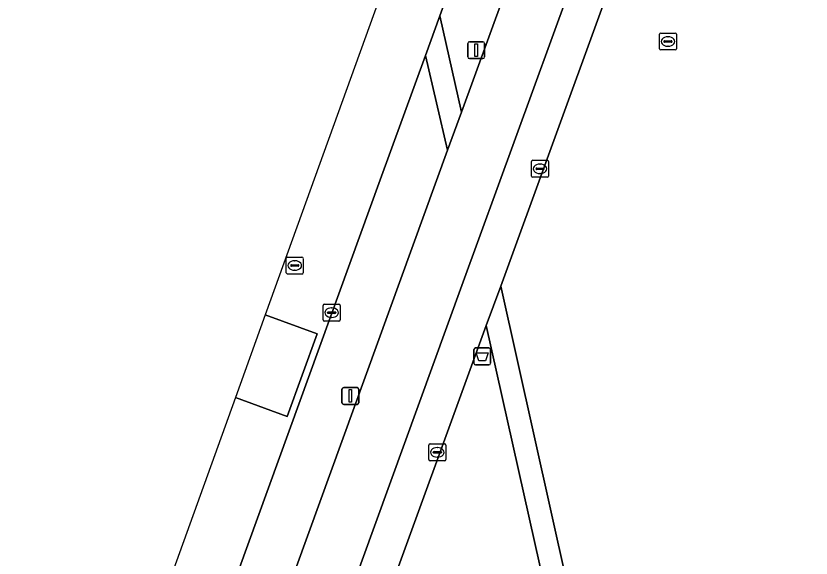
# Model space of a CAD drawing. Extents: x 156661 to 157576, y 383570 to 384425.
# Drawn here: x 156739.61 to 156786.58, y 384098.66 to 384130.69 of the extents above; entities that cross this region are included whole.
import ezdxf

# ---------------------------------------------------------------- set-up
doc = ezdxf.new("R2010")
doc.units = 0
for name, color, linetype in [('IMGEO_Afvalbak', 7, 'Continuous'), ('IMGEO_Berm_groen', 7, 'Continuous'), ('IMGEO_Fietspad_open', 7, 'Continuous'), ('IMGEO_Groenvoorziening', 7, 'Continuous'), ('IMGEO_Kolk', 7, 'Continuous'), ('IMGEO_Lichtmast', 7, 'Continuous'), ('IMGEO_Rijbaan_lokaal_open', 7, 'Continuous'), ('IMGEO_Rioolput', 7, 'Continuous'), ('IMGEO_Voetpad_open', 7, 'Continuous')]:
    doc.layers.add(name, color=color, linetype=linetype)

msp = doc.modelspace()

# ---------------------------------------------------------------- linework, layer by layer
at = {"layer": 'IMGEO_Afvalbak'}
for p, q in [((156766.661, 384110.176), (156766.661, 384110.976)), ((156766.661, 384110.976), (156766.661, 384110.176)), ((156766.761, 384111.076), (156767.551, 384111.076)), ((156767.551, 384111.076), (156766.761, 384111.076)), ((156767.651, 384110.976), (156767.651, 384110.176)), ((156767.651, 384110.176), (156767.651, 384110.976)), ((156767.551, 384110.076), (156766.761, 384110.076)), ((156766.761, 384110.076), (156767.551, 384110.076))]:
    msp.add_line(p, q, dxfattribs=at)
msp.add_lwpolyline([(156766.804, 384110.79), (156767.508, 384110.79), (156767.359, 384110.32), (156766.953, 384110.32), (156766.804, 384110.79)], dxfattribs=at)
for centre, start, end in [((156766.761, 384110.976), 90, 180), ((156766.761, 384110.976), 90, 180), ((156767.551, 384110.976), 0, 90), ((156767.551, 384110.976), 360, 90), ((156766.761, 384110.176), 180, 270), ((156766.761, 384110.176), 180, 270), ((156767.551, 384110.176), 270, 0), ((156767.551, 384110.176), 270, 0)]:
    msp.add_arc(centre, 0.1, start, end, dxfattribs=at)
at = {"layer": 'IMGEO_Berm_groen'}
for points in [[(156776.852, 384155.017), (156773.276, 384154.434), (156769.391, 384143.716), (156764.651, 384130.687), (156765.926, 384125.001)], [(156765.113, 384122.762), (156763.804, 384128.358), (156761.128, 384121.002), (156749.155, 384087.991), (156750.334, 384084.657), (156744.379, 384068.188), (156741.491, 384066.862), (156736.316, 384052.593), (156735.096, 384049.229), (156734.666, 384048.04), (156737.608, 384046.971)]]:
    msp.add_lwpolyline(points, close=True, dxfattribs=at)
at = {"layer": 'IMGEO_Fietspad_open'}
for points in [[(156776.852, 384155.017), (156765.926, 384125.001), (156765.113, 384122.762), (156737.608, 384046.971), (156734.031, 384037.106), (156712.164, 383977.004)], [(156716.373, 383978.18), (156737.507, 384036.302), (156745.635, 384058.756), (156765.945, 384114.759), (156778.633, 384149.604)]]:
    msp.add_lwpolyline(points, dxfattribs=at)
at = {"layer": 'IMGEO_Groenvoorziening'}
msp.add_lwpolyline([(156802.755, 384157.61), (156803.211, 384159.313), (156783.275, 384156.048), (156768.247, 384114.722), (156772.186, 384097.041), (156773.122, 384097.252), (156776.877, 384080.891), (156781.286, 384081.792), (156782.691, 384080.927), (156784.912, 384080.733), (156786.796, 384078.796), (156786.807, 384079.586)], dxfattribs=at)
msp.add_lwpolyline([(156767.392, 384112.4), (156760.953, 384094.702), (156770.878, 384096.833)], close=True, dxfattribs=at)
at = {"layer": 'IMGEO_Kolk'}
for p, q in [((156770.071, 384121.234), (156770.071, 384122.086)), ((156770.146, 384122.16), (156770.998, 384122.16)), ((156770.559, 384121.94), (156770.584, 384121.94)), ((156771.072, 384122.086), (156771.072, 384121.234)), ((156770.33, 384121.654), (156770.33, 384121.666)), ((156770.768, 384121.617), (156770.37, 384121.617)), ((156770.373, 384121.703), (156770.771, 384121.703)), ((156770.814, 384121.666), (156770.814, 384121.654)), ((156770.998, 384121.16), (156770.146, 384121.16)), ((156770.582, 384121.38), (156770.557, 384121.38)), ((156757.764, 384112.734), (156757.764, 384113.586)), ((156757.839, 384113.66), (156758.691, 384113.66)), ((156758.252, 384113.44), (156758.277, 384113.44)), ((156758.765, 384113.586), (156758.765, 384112.734)), ((156758.023, 384113.154), (156758.023, 384113.166)), ((156758.461, 384113.117), (156758.063, 384113.117)), ((156758.066, 384113.203), (156758.464, 384113.203)), ((156758.507, 384113.166), (156758.507, 384113.154)), ((156758.691, 384112.66), (156757.839, 384112.66)), ((156758.275, 384112.88), (156758.25, 384112.88)), ((156764.007, 384104.481), (156764.007, 384105.333)), ((156764.082, 384105.407), (156764.934, 384105.407)), ((156764.495, 384105.187), (156764.52, 384105.187)), ((156765.008, 384105.333), (156765.008, 384104.481)), ((156764.266, 384104.901), (156764.266, 384104.913)), ((156764.704, 384104.864), (156764.306, 384104.864)), ((156764.309, 384104.95), (156764.707, 384104.95)), ((156764.518, 384104.627), (156764.493, 384104.627)), ((156764.75, 384104.913), (156764.75, 384104.901)), ((156764.934, 384104.407), (156764.082, 384104.407))]:
    msp.add_line(p, q, dxfattribs=at)
for points in [[(156770.071, 384121.234), (156770.071, 384122.086)], [(156770.146, 384122.16), (156770.998, 384122.16)], [(156771.072, 384122.086), (156771.072, 384121.234)], [(156770.998, 384121.16), (156770.146, 384121.16)], [(156757.764, 384112.734), (156757.764, 384113.586)], [(156757.839, 384113.66), (156758.691, 384113.66)], [(156758.765, 384113.586), (156758.765, 384112.734)], [(156758.691, 384112.66), (156757.839, 384112.66)], [(156764.007, 384104.481), (156764.007, 384105.333)], [(156764.082, 384105.407), (156764.934, 384105.407)], [(156765.008, 384105.333), (156765.008, 384104.481)], [(156764.934, 384104.407), (156764.082, 384104.407)]]:
    msp.add_lwpolyline(points, dxfattribs=at)
for centre, radius, start, end in [((156770.148, 384122.084), 0.0765, 91.552, 178.448), ((156770.148, 384122.084), 0.0765, 91.552, 178.448), ((156770.996, 384122.084), 0.0765, 1.552, 88.448), ((156770.996, 384122.084), 0.0765, 1.552, 88.448), ((156770.37, 384121.663), 0.0403, 85.8775, 175.7526), ((156770.367, 384121.653), 0.0366, 178.938, 274.7102), ((156770.771, 384121.66), 0.043, 264.8664, 352.4533), ((156770.775, 384121.665), 0.0386, 1.7309, 96.639), ((156770.148, 384121.236), 0.0765, 181.552, 268.448), ((156770.148, 384121.236), 0.0765, 181.552, 268.448), ((156770.996, 384121.236), 0.0765, 271.552, 358.448), ((156770.996, 384121.236), 0.0765, 271.552, 358.448), ((156757.841, 384113.584), 0.0765, 91.552, 178.448), ((156757.841, 384113.584), 0.0765, 91.552, 178.448), ((156758.689, 384113.584), 0.0765, 1.552, 88.448), ((156758.689, 384113.584), 0.0765, 1.552, 88.448), ((156758.063, 384113.163), 0.0403, 85.8775, 175.7526), ((156758.06, 384113.153), 0.0366, 178.938, 274.7102), ((156758.464, 384113.16), 0.043, 264.8664, 352.4533), ((156758.468, 384113.165), 0.0386, 1.7309, 96.639), ((156757.841, 384112.736), 0.0765, 181.552, 268.448), ((156757.841, 384112.736), 0.0765, 181.552, 268.448), ((156758.689, 384112.736), 0.0765, 271.552, 358.448), ((156758.689, 384112.736), 0.0765, 271.552, 358.448), ((156764.084, 384105.331), 0.0765, 91.552, 178.448), ((156764.084, 384105.331), 0.0765, 91.552, 178.448), ((156764.932, 384105.331), 0.0765, 1.552, 88.448), ((156764.932, 384105.331), 0.0765, 1.552, 88.448), ((156764.306, 384104.91), 0.0403, 85.8775, 175.7526), ((156764.303, 384104.9), 0.0366, 178.938, 274.7102), ((156764.707, 384104.907), 0.043, 264.8664, 352.4533), ((156764.711, 384104.912), 0.0386, 1.7309, 96.639), ((156764.084, 384104.483), 0.0765, 181.552, 268.448), ((156764.084, 384104.483), 0.0765, 181.552, 268.448), ((156764.932, 384104.483), 0.0765, 271.552, 358.448), ((156764.932, 384104.483), 0.0765, 271.552, 358.448)]:
    msp.add_arc(centre, radius, start, end, dxfattribs=at)
for centre, major_axis, ratio, start_param, end_param in [((156770.558, 384121.66), (-0.387, 0.002), 0.722429, 4.712389, 7.853982), ((156770.583, 384121.66), (-0.39, 0.002), 0.717154, 1.570796, 4.712389), ((156758.251, 384113.16), (-0.387, 0.002), 0.722429, 4.712389, 7.853982), ((156758.276, 384113.16), (-0.39, 0.002), 0.717154, 1.570796, 4.712389), ((156764.494, 384104.907), (-0.387, 0.002), 0.722429, 4.712389, 7.853982), ((156764.519, 384104.907), (-0.39, 0.002), 0.717154, 1.570796, 4.712389)]:
    msp.add_ellipse(centre, major_axis=major_axis, ratio=ratio, start_param=start_param, end_param=end_param, dxfattribs=at)
at = {"layer": 'IMGEO_Lichtmast'}
for p, q in [((156766.301, 384128.269), (156766.301, 384129.069)), ((156766.301, 384129.069), (156766.301, 384128.269)), ((156766.401, 384129.169), (156767.191, 384129.169)), ((156767.191, 384129.169), (156766.401, 384129.169)), ((156767.291, 384129.069), (156767.291, 384128.269)), ((156767.291, 384128.269), (156767.291, 384129.069)), ((156767.191, 384128.169), (156766.401, 384128.169)), ((156766.401, 384128.169), (156767.191, 384128.169)), ((156758.973, 384108.738), (156759.763, 384108.738)), ((156759.763, 384108.738), (156758.973, 384108.738)), ((156758.873, 384107.838), (156758.873, 384108.638)), ((156758.873, 384108.638), (156758.873, 384107.838)), ((156759.863, 384108.638), (156759.863, 384107.838)), ((156759.863, 384107.838), (156759.863, 384108.638)), ((156759.763, 384107.738), (156758.973, 384107.738)), ((156758.973, 384107.738), (156759.763, 384107.738))]:
    msp.add_line(p, q, dxfattribs=at)
for points in [[(156766.721, 384129.044), (156766.871, 384129.044), (156766.871, 384128.294), (156766.721, 384128.294), (156766.721, 384129.044)], [(156759.293, 384108.613), (156759.443, 384108.613), (156759.443, 384107.863), (156759.293, 384107.863), (156759.293, 384108.613)]]:
    msp.add_lwpolyline(points, dxfattribs=at)
for centre, start, end in [((156766.401, 384129.069), 90, 180), ((156766.401, 384129.069), 90, 180), ((156767.191, 384129.069), 0, 90), ((156767.191, 384129.069), 360, 90), ((156766.401, 384128.269), 180, 270), ((156766.401, 384128.269), 180, 270), ((156767.191, 384128.269), 270, 0), ((156767.191, 384128.269), 270, 0), ((156758.973, 384108.638), 90, 180), ((156758.973, 384108.638), 90, 180), ((156759.763, 384108.638), 0, 90), ((156759.763, 384108.638), 360, 90), ((156758.973, 384107.838), 180, 270), ((156758.973, 384107.838), 180, 270), ((156759.763, 384107.838), 270, 0), ((156759.763, 384107.838), 270, 0)]:
    msp.add_arc(centre, 0.1, start, end, dxfattribs=at)
at = {"layer": 'IMGEO_Rijbaan_lokaal_open'}
for points in [[(156796.393, 384229.598), (156776.667, 384174.913), (156779.88, 384173.769), (156778.111, 384168.86), (156774.9, 384170.016), (156754.346, 384113.034), (156757.41, 384111.912), (156755.633, 384107.027), (156752.581, 384108.142), (156731.499, 384049.697)], [(156726.084, 384024.404), (156730.143, 384035.594), (156731.004, 384037.945), (156731.07, 384038.127), (156731.108, 384038.231), (156731.355, 384038.912), (156731.499, 384039.309), (156733, 384043.45), (156733.592, 384045.073), (156734.666, 384048.04), (156735.096, 384049.229), (156736.316, 384052.593), (156741.491, 384066.862), (156749.155, 384087.991), (156761.128, 384121.002), (156763.804, 384128.358), (156764.651, 384130.687), (156769.391, 384143.716)]]:
    msp.add_lwpolyline(points, dxfattribs=at)
msp.add_lwpolyline([(156752.581, 384108.142), (156755.633, 384107.027), (156757.41, 384111.912), (156754.346, 384113.034)], close=True, dxfattribs=at)
at = {"layer": 'IMGEO_Rioolput'}
for p, q in [((156777.626, 384128.754), (156777.626, 384129.606)), ((156777.701, 384129.68), (156778.553, 384129.68)), ((156778.114, 384129.46), (156778.139, 384129.46)), ((156778.627, 384129.606), (156778.627, 384128.754)), ((156777.885, 384129.174), (156777.885, 384129.186)), ((156778.323, 384129.137), (156777.925, 384129.137)), ((156777.928, 384129.223), (156778.326, 384129.223)), ((156778.369, 384129.186), (156778.369, 384129.174)), ((156778.553, 384128.68), (156777.701, 384128.68)), ((156778.137, 384128.9), (156778.112, 384128.9)), ((156755.584, 384115.518), (156755.584, 384116.37)), ((156755.659, 384116.444), (156756.511, 384116.444)), ((156756.585, 384116.37), (156756.585, 384115.518)), ((156755.843, 384115.938), (156755.843, 384115.95)), ((156756.281, 384115.901), (156755.883, 384115.901)), ((156755.886, 384115.987), (156756.284, 384115.987)), ((156756.072, 384116.224), (156756.097, 384116.224)), ((156756.327, 384115.95), (156756.327, 384115.938)), ((156756.511, 384115.444), (156755.659, 384115.444)), ((156756.095, 384115.664), (156756.07, 384115.664))]:
    msp.add_line(p, q, dxfattribs=at)
for points in [[(156777.626, 384128.754), (156777.626, 384129.606)], [(156777.701, 384129.68), (156778.553, 384129.68)], [(156778.627, 384129.606), (156778.627, 384128.754)], [(156778.553, 384128.68), (156777.701, 384128.68)], [(156755.584, 384115.518), (156755.584, 384116.37)], [(156755.659, 384116.444), (156756.511, 384116.444)], [(156756.585, 384116.37), (156756.585, 384115.518)], [(156756.511, 384115.444), (156755.659, 384115.444)]]:
    msp.add_lwpolyline(points, dxfattribs=at)
for centre, radius, start, end in [((156777.703, 384129.604), 0.0765, 91.552, 178.448), ((156777.703, 384129.604), 0.0765, 91.552, 178.448), ((156778.551, 384129.604), 0.0765, 1.552, 88.448), ((156778.551, 384129.604), 0.0765, 1.552, 88.448), ((156777.925, 384129.183), 0.0403, 85.8775, 175.7526), ((156777.922, 384129.173), 0.0366, 178.938, 274.7102), ((156778.326, 384129.18), 0.043, 264.8664, 352.4533), ((156778.33, 384129.185), 0.0386, 1.7309, 96.639), ((156777.703, 384128.756), 0.0765, 181.552, 268.448), ((156777.703, 384128.756), 0.0765, 181.552, 268.448), ((156778.551, 384128.756), 0.0765, 271.552, 358.448), ((156778.551, 384128.756), 0.0765, 271.552, 358.448), ((156755.661, 384116.368), 0.0765, 91.552, 178.448), ((156755.661, 384116.368), 0.0765, 91.552, 178.448), ((156756.509, 384116.368), 0.0765, 1.552, 88.448), ((156756.509, 384116.368), 0.0765, 1.552, 88.448), ((156755.883, 384115.947), 0.0403, 85.8775, 175.7526), ((156755.88, 384115.937), 0.0366, 178.938, 274.7102), ((156756.284, 384115.944), 0.043, 264.8664, 352.4533), ((156756.288, 384115.949), 0.0386, 1.7309, 96.639), ((156755.661, 384115.52), 0.0765, 181.552, 268.448), ((156755.661, 384115.52), 0.0765, 181.552, 268.448), ((156756.509, 384115.52), 0.0765, 271.552, 358.448), ((156756.509, 384115.52), 0.0765, 271.552, 358.448)]:
    msp.add_arc(centre, radius, start, end, dxfattribs=at)
for centre, major_axis, ratio, start_param, end_param in [((156778.113, 384129.18), (-0.387, 0.002), 0.722429, 4.712389, 7.853982), ((156778.138, 384129.18), (-0.39, 0.002), 0.717154, 1.570796, 4.712389), ((156756.071, 384115.944), (-0.387, 0.002), 0.722429, 4.712389, 7.853982), ((156756.096, 384115.944), (-0.39, 0.002), 0.717154, 1.570796, 4.712389)]:
    msp.add_ellipse(centre, major_axis=major_axis, ratio=ratio, start_param=start_param, end_param=end_param, dxfattribs=at)
at = {"layer": 'IMGEO_Voetpad_open'}
for points in [[(156726.961, 384000.99), (156740.015, 384036.902), (156742.012, 384042.436), (156750.63, 384066.114), (156751.396, 384068.341), (156753.862, 384075.074), (156754.181, 384075.944), (156755.642, 384076.35), (156756.358, 384078.361), (156755.18, 384078.834), (156760.953, 384094.702), (156767.392, 384112.4), (156768.247, 384114.722), (156783.275, 384156.048)], [(156778.633, 384149.604), (156765.945, 384114.759), (156745.635, 384058.756), (156737.507, 384036.302), (156716.373, 383978.18)], [(156787.317, 384063.515), (156785.604, 384063.147), (156780.202, 384061.931), (156772.186, 384097.041), (156768.247, 384114.722), (156767.392, 384112.4), (156770.878, 384096.833), (156760.953, 384094.702), (156755.18, 384078.834), (156756.358, 384078.361), (156755.642, 384076.35), (156757.182, 384069.878), (156755.991, 384069.602), (156756.018, 384069.497), (156756.047, 384069.387), (156751.396, 384068.341), (156750.63, 384066.114), (156756.479, 384067.418), (156756.532, 384067.256), (156756.552, 384067.193), (156757.73, 384067.421), (156761.174, 384051.827)]]:
    msp.add_lwpolyline(points, dxfattribs=at)
msp.add_lwpolyline([(156764.651, 384130.687), (156763.804, 384128.358), (156765.113, 384122.762), (156765.926, 384125.001)], close=True, dxfattribs=at)

doc.saveas('drawing.dxf')
